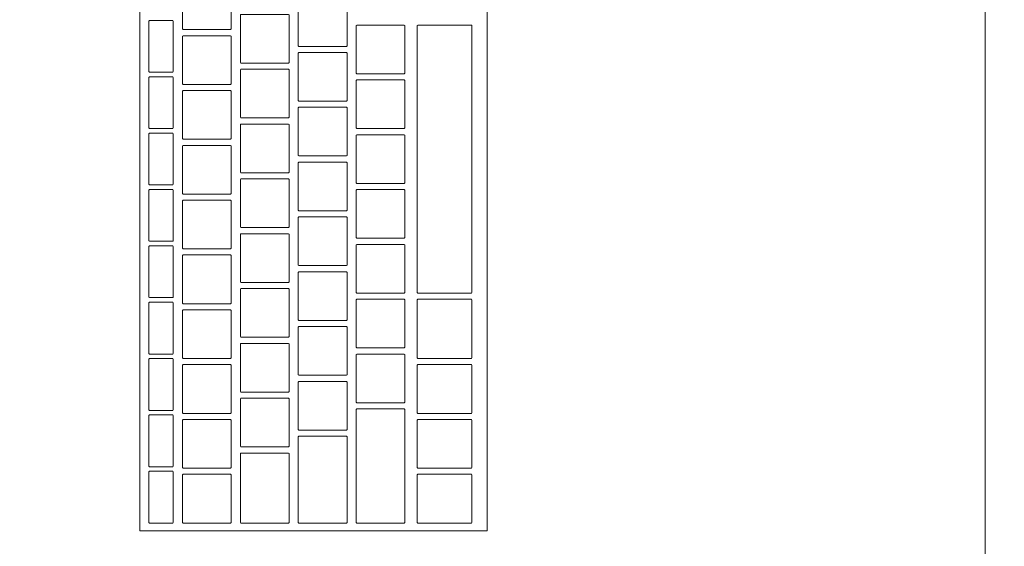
# Model space of a CAD drawing. Header units: metres. Extents: x -3.6 to 84.5, y -11 to 16.8.
# Tile 477 of 656: x 37.313 to 37.636, y 11.892 to 12.065. Entities that reach past the tile are written whole.
import ezdxf

# ---------------------------------------------------------------- set-up
doc = ezdxf.new("R2010")
doc.units = ezdxf.units.M
doc.header["$MEASUREMENT"] = 0
doc.linetypes.add('Wipeout_Contour', pattern=[1, 0, -1])
doc.layers.add('152 - Bemaßung_ Beschriftung.Ausbau', color=7, linetype='Continuous')
doc.layers.add('701 - Einrichtung.Möbel', color=7, linetype='Continuous')
doc.styles.add('ERSTELLTER_STIL_2', font='txt')
doc.dimstyles.new('ERSTELLTER_STIL__1', dxfattribs={"dimtxt": 0.1, "dimasz": 0.0532, "dimexe": 0.18, "dimexo": 0.0625, "dimgap": 0, "dimtad": 1, "dimzin": 0, "dimdsep": 46, "dimtxsty": 'ERSTELLTER_STIL_2', "dimblk": 'ARROWHEAD_2', "dimblk1": 'ARROWHEAD_2', "dimblk2": 'ARROWHEAD_2', "dimcen": 0.09, "dimse1": 1, "dimse2": 1, "dimclrd": 7, "dimclre": 7, "dimclrt": 7, "dimazin": 0, "dimtfac": 1, "dimtdec": 4, "dimtmove": 0, "dimatfit": 3, "dimfxl": 1, "dimtolj": 1, "dimtzin": 0, "dimarcsym": 0})
doc.dimstyles.new('ERSTELLTER_STIL__3', dxfattribs={"dimtxt": 0.1, "dimasz": 0.0532, "dimexe": 0.18, "dimexo": 0.0625, "dimgap": 0, "dimtad": 1, "dimtih": 1, "dimtoh": 1, "dimzin": 0, "dimdsep": 46, "dimtxsty": 'ERSTELLTER_STIL_2', "dimblk": 'ARROWHEAD_2', "dimblk1": 'ARROWHEAD_2', "dimblk2": 'ARROWHEAD_2', "dimcen": 0.09, "dimse1": 1, "dimse2": 1, "dimclrd": 7, "dimclre": 7, "dimclrt": 7, "dimazin": 0, "dimtfac": 1, "dimtdec": 4, "dimtmove": 0, "dimatfit": 3, "dimfxl": 1, "dimtolj": 1, "dimtzin": 0, "dimarcsym": 0})

# ---------------------------------------------------------------- blocks, each defined once
blk = doc.blocks.new('*D305')
at = {"layer": '152 - Bemaßung_ Beschriftung.Ausbau', "color": 7, "linetype": 'Continuous', "lineweight": 5}
for p, q in [((63.40003, 13.71521), (63.47003, 13.67479)), ((63.43503, 7.935), (63.43503, 13.695))]:
    blk.add_line(p, q, dxfattribs=at)
blk = doc.blocks.new('ARROWHEAD_2')
at = {"color": 0, "linetype": 'Continuous', "lineweight": 0}
for p, q in [((-0.3781, -0.655), (0.3781, 0.655)), ((0, 0), (-1, 0))]:
    blk.add_line(p, q, dxfattribs=at)
blk = doc.blocks.new('*D306')
at = {"layer": '152 - Bemaßung_ Beschriftung.Ausbau', "color": 7, "linetype": 'Continuous', "lineweight": 5}
for p, q in [((63.43503, 13.845), (63.43503, 13.87923)), ((63.47003, 13.82479), (63.40003, 13.86521)), ((63.48753, 13.845), (63.38253, 13.845)), ((63.43503, 13.695), (63.43503, 13.845)), ((63.40003, 13.71521), (63.47003, 13.67479)), ((63.48753, 13.695), (63.38253, 13.695)), ((63.43503, 7.935), (63.43503, 13.695))]:
    blk.add_line(p, q, dxfattribs=at)
blk = doc.blocks.new('*D379')
at = {"layer": '152 - Bemaßung_ Beschriftung.Ausbau', "color": 7, "linetype": 'Continuous', "lineweight": 5}
for p, q in [((36.59, 15.3025), (36.59, 15.4075)), ((36.47771, 15.39), (36.43729, 15.32)), ((36.61021, 15.39), (36.56979, 15.32)), ((36.4575, 15.355), (36.59, 15.355)), ((36.59, 15.355), (40.05, 15.355))]:
    blk.add_line(p, q, dxfattribs=at)
blk = doc.blocks.new('*D380')
at = {"layer": '152 - Bemaßung_ Beschriftung.Ausbau', "color": 7, "linetype": 'Continuous', "lineweight": 5}
for p, q in [((40.05, 15.3025), (40.05, 15.4075)), ((36.61021, 15.39), (36.56979, 15.32)), ((40.07021, 15.39), (40.02979, 15.32)), ((36.59, 15.355), (40.05, 15.355)), ((40.05, 15.355), (40.2, 15.355))]:
    blk.add_line(p, q, dxfattribs=at)
at = {"layer": '152 - Bemaßung_ Beschriftung.Ausbau', "color": 7, "lineweight": 5, "char_height": 0.1, "attachment_point": 7, "style": 'ERSTELLTER_STIL_2'}
for s, insert in [('\\A1;{\\pql;\\fArial|b0|i0|c0|p38;3,46}', (38.11108, 15.375)), ('\\A1;{\\pql;\\fArial|b0|i0|c0|p38;15}', (39.878, 15.375))]:
    blk.add_mtext(s, dxfattribs=dict(at, insert=insert))
blk = doc.blocks.new('*D538')
at = {"layer": '152 - Bemaßung_ Beschriftung.Ausbau', "color": 7, "linetype": 'Continuous', "lineweight": 5}
for p, q in [((63.90003, 13.47521), (63.97003, 13.43479)), ((63.93503, 8.19998), (63.93503, 13.455)), ((63.90003, 8.22019), (63.97003, 8.17977)), ((63.98753, 8.19998), (63.88253, 8.19998)), ((63.93503, 8.14998), (63.93503, 8.19998))]:
    blk.add_line(p, q, dxfattribs=at)
at = {"layer": '152 - Bemaßung_ Beschriftung.Ausbau', "color": 7, "lineweight": 5, "insert": (63.93443, 10.66942), "char_height": 0.1, "attachment_point": 7, "rotation": 90, "style": 'ERSTELLTER_STIL_2'}
blk.add_mtext('\\A1;{\\pql;\\fArial|b0|i0|c0|p38;5,25\\fArial|b0|i0|c0|p38;\\A1{\\H.66x;\\S5^  ;}}', dxfattribs=at)
blk = doc.blocks.new('*D539')
at = {"layer": '152 - Bemaßung_ Beschriftung.Ausbau', "color": 7, "linetype": 'Continuous', "lineweight": 5}
for p, q in [((63.90003, 13.71521), (63.97003, 13.67479)), ((63.93503, 13.455), (63.93503, 13.695)), ((63.90003, 13.47521), (63.97003, 13.43479)), ((63.98753, 13.455), (63.88253, 13.455)), ((63.93503, 8.19998), (63.93503, 13.455))]:
    blk.add_line(p, q, dxfattribs=at)
at = {"layer": '152 - Bemaßung_ Beschriftung.Ausbau', "color": 7, "lineweight": 5, "insert": (63.91502, 13.49911), "char_height": 0.1, "attachment_point": 7, "rotation": 90, "style": 'ERSTELLTER_STIL_2'}
blk.add_mtext('\\A1;{\\pql;\\fArial|b0|i0|c0|p38;24}', dxfattribs=at)

msp = doc.modelspace()

# ---------------------------------------------------------------- wipeouts: each hides what was drawn before it
at = {"color": 254, "linetype": 'Wipeout_Contour', "lineweight": 0, "ltscale": 1146.245515}
msp.add_wipeout([(37.55512, 11.85859), (37.7146, 11.85859), (37.72656, 11.82711), (37.73526, 11.80141), (37.73814, 11.8), (37.7555, 11.80542), (37.75696, 11.80818), (37.74826, 11.83388), (37.74088, 11.85868), (37.76213, 11.87126), (37.78026, 11.90733), (37.79238, 11.96132), (37.7942, 11.98848), (37.82372, 11.98848), (37.84654, 11.98848), (37.84654, 12.01274), (37.88457, 12.01404), (37.91271, 12.01404), (37.91499, 12.01624), (37.91499, 12.025), (37.46499, 12.025), (37.46688, 11.96691), (37.46695, 11.96614), (37.4724, 11.91624), (37.48056, 11.8829), (37.48123, 11.88135), (37.49737, 11.86189), (37.50393, 11.85859), (37.5276, 11.85859)], dxfattribs=at).dxf.layer = '701 - Einrichtung.Möbel'

# ---------------------------------------------------------------- next in the draw order: linework, layer by layer
at = {"layer": '701 - Einrichtung.Möbel', "color": 7, "linetype": 'Continuous', "lineweight": 5}
for p, q in [((37.46688, 11.96691), (37.46695, 11.96614)), ((37.46695, 11.96614), (37.4724, 11.91624)), ((37.4724, 11.91624), (37.48056, 11.8829))]:
    msp.add_line(p, q, dxfattribs=at)

# ---------------------------------------------------------------- next in the draw order: wipeouts: each hides what was drawn before it
at = {"color": 254, "linetype": 'Wipeout_Contour', "lineweight": 0, "ltscale": 1148.237525}
msp.add_wipeout([(37.55512, 12.19141), (37.5276, 12.19141), (37.50393, 12.19141), (37.49737, 12.18811), (37.48123, 12.16865), (37.48056, 12.1671), (37.4724, 12.13376), (37.46695, 12.08386), (37.46688, 12.08309), (37.46499, 12.025), (37.91499, 12.025), (37.91499, 12.03376), (37.91271, 12.03596), (37.88457, 12.03596), (37.84654, 12.03726), (37.84654, 12.06152), (37.82372, 12.06152), (37.7942, 12.06152), (37.79238, 12.08868), (37.78026, 12.14267), (37.76213, 12.17874), (37.74088, 12.19132), (37.74826, 12.21612), (37.75696, 12.24182), (37.7555, 12.24458), (37.73814, 12.25), (37.73526, 12.24859), (37.72656, 12.22289), (37.7146, 12.19141)], dxfattribs=at).dxf.layer = '701 - Einrichtung.Möbel'

# ---------------------------------------------------------------- next in the draw order: linework, layer by layer
at = {"layer": '701 - Einrichtung.Möbel', "color": 7, "linetype": 'Continuous', "lineweight": 5}
for q in [(37.46688, 12.08309), (37.46688, 11.96691)]:
    msp.add_line((37.46499, 12.025), q, dxfattribs=at)

# ---------------------------------------------------------------- next in the draw order: wipeouts: each hides what was drawn before it
at = {"color": 254, "linetype": 'Wipeout_Contour', "lineweight": 0, "ltscale": 156.339588}
msp.add_wipeout([(36.72999, 11.075), (37.62999, 11.075), (37.62999, 12.975), (36.72999, 12.975)], dxfattribs=at).dxf.layer = '701 - Einrichtung.Möbel'

# ---------------------------------------------------------------- next in the draw order: linework, layer by layer
at = {"layer": '701 - Einrichtung.Möbel', "color": 7, "linetype": 'Continuous', "lineweight": 5, "flags": 128}
msp.add_lwpolyline([(36.72999, 11.075), (36.72999, 12.975), (37.62999, 12.975), (37.62999, 11.075)], close=True, dxfattribs=at)

# ---------------------------------------------------------------- next in the draw order: wipeouts: each hides what was drawn before it
at = {"color": 254, "linetype": 'Wipeout_Contour', "lineweight": 0, "ltscale": 157.193526}
msp.add_wipeout([(37.46654, 11.89722), (37.46654, 12.15922), (37.35254, 12.15922), (37.35254, 11.89722)], dxfattribs=at).dxf.layer = '701 - Einrichtung.Möbel'

# ---------------------------------------------------------------- next in the draw order: linework, layer by layer
at = {"layer": '701 - Einrichtung.Möbel', "color": 7, "linetype": 'Continuous', "lineweight": 5, "flags": 128}
msp.add_lwpolyline([(37.46654, 11.89722), (37.46654, 12.15922), (37.35254, 12.15922), (37.35254, 11.89722)], close=True, dxfattribs=at)

# ---------------------------------------------------------------- next in the draw order: wipeouts: each hides what was drawn before it
at = {"color": 254, "linetype": 'Wipeout_Contour', "lineweight": 0, "ltscale": 353.033118}
msp.add_wipeout([(37.38254, 12.06972), (37.38254, 12.07752), (37.38234, 12.07772), (37.36674, 12.07772), (37.36654, 12.07752), (37.36654, 12.06192), (37.36674, 12.06172), (37.38234, 12.06172), (37.38254, 12.06192)], dxfattribs=at).dxf.layer = '701 - Einrichtung.Möbel'
at = {"color": 254, "linetype": 'Wipeout_Contour', "lineweight": 0, "ltscale": 353.343301}
msp.add_wipeout([(37.42054, 12.06422), (37.42054, 12.07202), (37.42034, 12.07222), (37.40474, 12.07222), (37.40454, 12.07202), (37.40454, 12.05642), (37.40474, 12.05622), (37.42034, 12.05622), (37.42054, 12.05642)], dxfattribs=at).dxf.layer = '701 - Einrichtung.Möbel'
at = {"color": 254, "linetype": 'Wipeout_Contour', "lineweight": 0, "ltscale": 353.165377}
msp.add_wipeout([(37.40154, 12.05872), (37.40154, 12.06652), (37.40134, 12.06672), (37.38574, 12.06672), (37.38554, 12.06652), (37.38554, 12.05092), (37.38574, 12.05072), (37.40134, 12.05072), (37.40154, 12.05092)], dxfattribs=at).dxf.layer = '701 - Einrichtung.Möbel'
at = {"color": 254, "linetype": 'Wipeout_Contour', "lineweight": 0, "ltscale": 353.481148}
msp.add_wipeout([(37.43954, 12.05522), (37.43954, 12.06302), (37.43934, 12.06322), (37.42374, 12.06322), (37.42354, 12.06302), (37.42354, 12.04742), (37.42374, 12.04722), (37.43934, 12.04722), (37.43954, 12.04742)], dxfattribs=at).dxf.layer = '701 - Einrichtung.Möbel'
at = {"color": 254, "linetype": 'Wipeout_Contour', "lineweight": 0, "ltscale": 353.564871}
msp.add_wipeout([(37.46154, 12.01922), (37.46154, 12.06302), (37.46134, 12.06322), (37.44374, 12.06322), (37.44354, 12.06302), (37.44354, 11.97542), (37.44374, 11.97522), (37.46134, 11.97522), (37.46154, 11.97542)], dxfattribs=at).dxf.layer = '701 - Einrichtung.Möbel'
at = {"color": 254, "linetype": 'Wipeout_Contour', "lineweight": 0, "ltscale": 352.983304}
msp.add_wipeout([(37.38254, 12.05172), (37.38254, 12.05952), (37.38234, 12.05972), (37.36674, 12.05972), (37.36654, 12.05952), (37.36654, 12.04392), (37.36674, 12.04372), (37.38234, 12.04372), (37.38254, 12.04392)], dxfattribs=at).dxf.layer = '701 - Einrichtung.Möbel'
at = {"color": 254, "linetype": 'Wipeout_Contour', "lineweight": 0, "ltscale": 353.293554}
msp.add_wipeout([(37.42054, 12.04622), (37.42054, 12.05402), (37.42034, 12.05422), (37.40474, 12.05422), (37.40454, 12.05402), (37.40454, 12.03842), (37.40474, 12.03822), (37.42034, 12.03822), (37.42054, 12.03842)], dxfattribs=at).dxf.layer = '701 - Einrichtung.Möbel'
at = {"color": 254, "linetype": 'Wipeout_Contour', "lineweight": 0, "ltscale": 353.115627}
msp.add_wipeout([(37.40154, 12.04072), (37.40154, 12.04852), (37.40134, 12.04872), (37.38574, 12.04872), (37.38554, 12.04852), (37.38554, 12.03292), (37.38574, 12.03272), (37.40134, 12.03272), (37.40154, 12.03292)], dxfattribs=at).dxf.layer = '701 - Einrichtung.Möbel'
at = {"color": 254, "linetype": 'Wipeout_Contour', "lineweight": 0, "ltscale": 353.431458}
msp.add_wipeout([(37.43954, 12.03722), (37.43954, 12.04502), (37.43934, 12.04522), (37.42374, 12.04522), (37.42354, 12.04502), (37.42354, 12.02942), (37.42374, 12.02922), (37.43934, 12.02922), (37.43954, 12.02942)], dxfattribs=at).dxf.layer = '701 - Einrichtung.Möbel'
at = {"color": 254, "linetype": 'Wipeout_Contour', "lineweight": 0, "ltscale": 352.933558}
msp.add_wipeout([(37.38254, 12.03372), (37.38254, 12.04152), (37.38234, 12.04172), (37.36674, 12.04172), (37.36654, 12.04152), (37.36654, 12.02592), (37.36674, 12.02572), (37.38234, 12.02572), (37.38254, 12.02592)], dxfattribs=at).dxf.layer = '701 - Einrichtung.Möbel'
at = {"color": 254, "linetype": 'Wipeout_Contour', "lineweight": 0, "ltscale": 353.243874}
msp.add_wipeout([(37.42054, 12.02822), (37.42054, 12.03602), (37.42034, 12.03622), (37.40474, 12.03622), (37.40454, 12.03602), (37.40454, 12.02042), (37.40474, 12.02022), (37.42034, 12.02022), (37.42054, 12.02042)], dxfattribs=at).dxf.layer = '701 - Einrichtung.Möbel'
at = {"color": 254, "linetype": 'Wipeout_Contour', "lineweight": 0, "ltscale": 353.065945}
msp.add_wipeout([(37.40154, 12.02272), (37.40154, 12.03052), (37.40134, 12.03072), (37.38574, 12.03072), (37.38554, 12.03052), (37.38554, 12.01492), (37.38574, 12.01472), (37.40134, 12.01472), (37.40154, 12.01492)], dxfattribs=at).dxf.layer = '701 - Einrichtung.Möbel'
at = {"color": 254, "linetype": 'Wipeout_Contour', "lineweight": 0, "ltscale": 353.381834}
msp.add_wipeout([(37.43954, 12.01922), (37.43954, 12.02702), (37.43934, 12.02722), (37.42374, 12.02722), (37.42354, 12.02702), (37.42354, 12.01142), (37.42374, 12.01122), (37.43934, 12.01122), (37.43954, 12.01142)], dxfattribs=at).dxf.layer = '701 - Einrichtung.Möbel'
at = {"color": 254, "linetype": 'Wipeout_Contour', "lineweight": 0, "ltscale": 352.883879}
msp.add_wipeout([(37.38254, 12.01572), (37.38254, 12.02352), (37.38234, 12.02372), (37.36674, 12.02372), (37.36654, 12.02352), (37.36654, 12.00792), (37.36674, 12.00772), (37.38234, 12.00772), (37.38254, 12.00792)], dxfattribs=at).dxf.layer = '701 - Einrichtung.Möbel'
at = {"color": 254, "linetype": 'Wipeout_Contour', "lineweight": 0, "ltscale": 353.194262}
msp.add_wipeout([(37.42054, 12.01022), (37.42054, 12.01802), (37.42034, 12.01822), (37.40474, 12.01822), (37.40454, 12.01802), (37.40454, 12.00242), (37.40474, 12.00222), (37.42034, 12.00222), (37.42054, 12.00242)], dxfattribs=at).dxf.layer = '701 - Einrichtung.Möbel'
at = {"color": 254, "linetype": 'Wipeout_Contour', "lineweight": 0, "ltscale": 353.016331}
msp.add_wipeout([(37.40154, 12.00472), (37.40154, 12.01252), (37.40134, 12.01272), (37.38574, 12.01272), (37.38554, 12.01252), (37.38554, 11.99692), (37.38574, 11.99672), (37.40134, 11.99672), (37.40154, 11.99692)], dxfattribs=at).dxf.layer = '701 - Einrichtung.Möbel'
at = {"color": 254, "linetype": 'Wipeout_Contour', "lineweight": 0, "ltscale": 353.332278}
msp.add_wipeout([(37.43954, 12.00122), (37.43954, 12.00902), (37.43934, 12.00922), (37.42374, 12.00922), (37.42354, 12.00902), (37.42354, 11.99342), (37.42374, 11.99322), (37.43934, 11.99322), (37.43954, 11.99342)], dxfattribs=at).dxf.layer = '701 - Einrichtung.Möbel'
at = {"color": 254, "linetype": 'Wipeout_Contour', "lineweight": 0, "ltscale": 352.834268}
msp.add_wipeout([(37.38254, 11.99772), (37.38254, 12.00552), (37.38234, 12.00572), (37.36674, 12.00572), (37.36654, 12.00552), (37.36654, 11.98992), (37.36674, 11.98972), (37.38234, 11.98972), (37.38254, 11.98992)], dxfattribs=at).dxf.layer = '701 - Einrichtung.Möbel'
at = {"color": 254, "linetype": 'Wipeout_Contour', "lineweight": 0, "ltscale": 353.144717}
msp.add_wipeout([(37.42054, 11.99222), (37.42054, 12.00002), (37.42034, 12.00022), (37.40474, 12.00022), (37.40454, 12.00002), (37.40454, 11.98442), (37.40474, 11.98422), (37.42034, 11.98422), (37.42054, 11.98442)], dxfattribs=at).dxf.layer = '701 - Einrichtung.Möbel'
at = {"color": 254, "linetype": 'Wipeout_Contour', "lineweight": 0, "ltscale": 352.966783}
msp.add_wipeout([(37.40154, 11.98672), (37.40154, 11.99452), (37.40134, 11.99472), (37.38574, 11.99472), (37.38554, 11.99452), (37.38554, 11.97892), (37.38574, 11.97872), (37.40134, 11.97872), (37.40154, 11.97892)], dxfattribs=at).dxf.layer = '701 - Einrichtung.Möbel'
at = {"color": 254, "linetype": 'Wipeout_Contour', "lineweight": 0, "ltscale": 353.28279}
msp.add_wipeout([(37.43954, 11.98322), (37.43954, 11.99102), (37.43934, 11.99122), (37.42374, 11.99122), (37.42354, 11.99102), (37.42354, 11.97542), (37.42374, 11.97522), (37.43934, 11.97522), (37.43954, 11.97542)], dxfattribs=at).dxf.layer = '701 - Einrichtung.Möbel'
at = {"color": 254, "linetype": 'Wipeout_Contour', "lineweight": 0, "ltscale": 352.784724}
msp.add_wipeout([(37.38254, 11.97972), (37.38254, 11.98752), (37.38234, 11.98772), (37.36674, 11.98772), (37.36654, 11.98752), (37.36654, 11.97192), (37.36674, 11.97172), (37.38234, 11.97172), (37.38254, 11.97192)], dxfattribs=at).dxf.layer = '701 - Einrichtung.Möbel'
at = {"color": 254, "linetype": 'Wipeout_Contour', "lineweight": 0, "ltscale": 353.095239}
msp.add_wipeout([(37.42054, 11.97422), (37.42054, 11.98202), (37.42034, 11.98222), (37.40474, 11.98222), (37.40454, 11.98202), (37.40454, 11.96642), (37.40474, 11.96622), (37.42034, 11.96622), (37.42054, 11.96642)], dxfattribs=at).dxf.layer = '701 - Einrichtung.Möbel'
at = {"color": 254, "linetype": 'Wipeout_Contour', "lineweight": 0, "ltscale": 352.917303}
msp.add_wipeout([(37.40154, 11.96872), (37.40154, 11.97652), (37.40134, 11.97672), (37.38574, 11.97672), (37.38554, 11.97652), (37.38554, 11.96092), (37.38574, 11.96072), (37.40134, 11.96072), (37.40154, 11.96092)], dxfattribs=at).dxf.layer = '701 - Einrichtung.Möbel'
at = {"color": 254, "linetype": 'Wipeout_Contour', "lineweight": 0, "ltscale": 353.233368}
msp.add_wipeout([(37.43954, 11.96522), (37.43954, 11.97302), (37.43934, 11.97322), (37.42374, 11.97322), (37.42354, 11.97302), (37.42354, 11.95742), (37.42374, 11.95722), (37.43934, 11.95722), (37.43954, 11.95742)], dxfattribs=at).dxf.layer = '701 - Einrichtung.Möbel'
at = {"color": 254, "linetype": 'Wipeout_Contour', "lineweight": 0, "ltscale": 353.409681}
msp.add_wipeout([(37.46154, 11.96347), (37.46154, 11.97302), (37.46134, 11.97322), (37.44374, 11.97322), (37.44354, 11.97302), (37.44354, 11.95392), (37.44374, 11.95372), (37.46134, 11.95372), (37.46154, 11.95392)], dxfattribs=at).dxf.layer = '701 - Einrichtung.Möbel'
at = {"color": 254, "linetype": 'Wipeout_Contour', "lineweight": 0, "ltscale": 352.735247}
msp.add_wipeout([(37.38254, 11.96172), (37.38254, 11.96952), (37.38234, 11.96972), (37.36674, 11.96972), (37.36654, 11.96952), (37.36654, 11.95392), (37.36674, 11.95372), (37.38234, 11.95372), (37.38254, 11.95392)], dxfattribs=at).dxf.layer = '701 - Einrichtung.Möbel'
at = {"color": 254, "linetype": 'Wipeout_Contour', "lineweight": 0, "ltscale": 353.045828}
msp.add_wipeout([(37.42054, 11.95622), (37.42054, 11.96402), (37.42034, 11.96422), (37.40474, 11.96422), (37.40454, 11.96402), (37.40454, 11.94842), (37.40474, 11.94822), (37.42034, 11.94822), (37.42054, 11.94842)], dxfattribs=at).dxf.layer = '701 - Einrichtung.Möbel'
at = {"color": 254, "linetype": 'Wipeout_Contour', "lineweight": 0, "ltscale": 352.86789}
msp.add_wipeout([(37.40154, 11.95072), (37.40154, 11.95852), (37.40134, 11.95872), (37.38574, 11.95872), (37.38554, 11.95852), (37.38554, 11.94292), (37.38574, 11.94272), (37.40134, 11.94272), (37.40154, 11.94292)], dxfattribs=at).dxf.layer = '701 - Einrichtung.Möbel'
at = {"color": 254, "linetype": 'Wipeout_Contour', "lineweight": 0, "ltscale": 353.184014}
msp.add_wipeout([(37.43954, 11.94722), (37.43954, 11.95502), (37.43934, 11.95522), (37.42374, 11.95522), (37.42354, 11.95502), (37.42354, 11.93942), (37.42374, 11.93922), (37.43934, 11.93922), (37.43954, 11.93942)], dxfattribs=at).dxf.layer = '701 - Einrichtung.Möbel'
at = {"color": 254, "linetype": 'Wipeout_Contour', "lineweight": 0, "ltscale": 352.685838}
msp.add_wipeout([(37.38254, 11.94372), (37.38254, 11.95152), (37.38234, 11.95172), (37.36674, 11.95172), (37.36654, 11.95152), (37.36654, 11.93592), (37.36674, 11.93572), (37.38234, 11.93572), (37.38254, 11.93592)], dxfattribs=at).dxf.layer = '701 - Einrichtung.Möbel'
at = {"color": 254, "linetype": 'Wipeout_Contour', "lineweight": 0, "ltscale": 353.355388}
msp.add_wipeout([(37.46154, 11.94372), (37.46154, 11.95152), (37.46134, 11.95172), (37.44374, 11.95172), (37.44354, 11.95152), (37.44354, 11.93592), (37.44374, 11.93572), (37.46134, 11.93572), (37.46154, 11.93592)], dxfattribs=at).dxf.layer = '701 - Einrichtung.Möbel'
at = {"color": 254, "linetype": 'Wipeout_Contour', "lineweight": 0, "ltscale": 352.996485}
msp.add_wipeout([(37.42054, 11.93822), (37.42054, 11.94602), (37.42034, 11.94622), (37.40474, 11.94622), (37.40454, 11.94602), (37.40454, 11.93042), (37.40474, 11.93022), (37.42034, 11.93022), (37.42054, 11.93042)], dxfattribs=at).dxf.layer = '701 - Einrichtung.Möbel'
at = {"color": 254, "linetype": 'Wipeout_Contour', "lineweight": 0, "ltscale": 352.818545}
msp.add_wipeout([(37.40154, 11.93272), (37.40154, 11.94052), (37.40134, 11.94072), (37.38574, 11.94072), (37.38554, 11.94052), (37.38554, 11.92492), (37.38574, 11.92472), (37.40134, 11.92472), (37.40154, 11.92492)], dxfattribs=at).dxf.layer = '701 - Einrichtung.Möbel'
at = {"color": 254, "linetype": 'Wipeout_Contour', "lineweight": 0, "ltscale": 353.10614}
msp.add_wipeout([(37.43954, 11.91847), (37.43954, 11.93702), (37.43934, 11.93722), (37.42374, 11.93722), (37.42354, 11.93702), (37.42354, 11.89992), (37.42374, 11.89972), (37.43934, 11.89972), (37.43954, 11.89992)], dxfattribs=at).dxf.layer = '701 - Einrichtung.Möbel'
at = {"color": 254, "linetype": 'Wipeout_Contour', "lineweight": 0, "ltscale": 352.636496}
msp.add_wipeout([(37.38254, 11.92572), (37.38254, 11.93352), (37.38234, 11.93372), (37.36674, 11.93372), (37.36654, 11.93352), (37.36654, 11.91792), (37.36674, 11.91772), (37.38234, 11.91772), (37.38254, 11.91792)], dxfattribs=at).dxf.layer = '701 - Einrichtung.Möbel'
at = {"color": 254, "linetype": 'Wipeout_Contour', "lineweight": 0, "ltscale": 353.30614}
msp.add_wipeout([(37.46154, 11.92572), (37.46154, 11.93352), (37.46134, 11.93372), (37.44374, 11.93372), (37.44354, 11.93352), (37.44354, 11.91792), (37.44374, 11.91772), (37.46134, 11.91772), (37.46154, 11.91792)], dxfattribs=at).dxf.layer = '701 - Einrichtung.Möbel'
at = {"color": 254, "linetype": 'Wipeout_Contour', "lineweight": 0, "ltscale": 352.930647}
msp.add_wipeout([(37.42054, 11.91397), (37.42054, 11.92802), (37.42034, 11.92822), (37.40474, 11.92822), (37.40454, 11.92802), (37.40454, 11.89992), (37.40474, 11.89972), (37.42034, 11.89972), (37.42054, 11.89992)], dxfattribs=at).dxf.layer = '701 - Einrichtung.Möbel'
at = {"color": 254, "linetype": 'Wipeout_Contour', "lineweight": 0, "ltscale": 352.760023}
msp.add_wipeout([(37.40154, 11.91122), (37.40154, 11.92252), (37.40134, 11.92272), (37.38574, 11.92272), (37.38554, 11.92252), (37.38554, 11.89992), (37.38574, 11.89972), (37.40134, 11.89972), (37.40154, 11.89992)], dxfattribs=at).dxf.layer = '701 - Einrichtung.Möbel'
at = {"color": 254, "linetype": 'Wipeout_Contour', "lineweight": 0, "ltscale": 352.45626}
msp.add_wipeout([(37.36354, 11.90822), (37.36354, 11.91652), (37.36334, 11.91672), (37.35574, 11.91672), (37.35554, 11.91652), (37.35554, 11.89992), (37.35574, 11.89972), (37.36334, 11.89972), (37.36354, 11.89992)], dxfattribs=at).dxf.layer = '701 - Einrichtung.Möbel'
at = {"color": 254, "linetype": 'Wipeout_Contour', "lineweight": 0, "ltscale": 352.587222}
msp.add_wipeout([(37.38254, 11.90772), (37.38254, 11.91552), (37.38234, 11.91572), (37.36674, 11.91572), (37.36654, 11.91552), (37.36654, 11.89992), (37.36674, 11.89972), (37.38234, 11.89972), (37.38254, 11.89992)], dxfattribs=at).dxf.layer = '701 - Einrichtung.Möbel'
at = {"color": 254, "linetype": 'Wipeout_Contour', "lineweight": 0, "ltscale": 353.256959}
msp.add_wipeout([(37.46154, 11.90772), (37.46154, 11.91552), (37.46134, 11.91572), (37.44374, 11.91572), (37.44354, 11.91552), (37.44354, 11.89992), (37.44374, 11.89972), (37.46134, 11.89972), (37.46154, 11.89992)], dxfattribs=at).dxf.layer = '701 - Einrichtung.Möbel'

# ---------------------------------------------------------------- next in the draw order: linework, layer by layer
at = {"layer": '701 - Einrichtung.Möbel', "color": 7, "linetype": 'Continuous', "lineweight": 5, "flags": 128}
for points in [[(37.38254, 12.06972), (37.38254, 12.07752), (37.38234, 12.07772), (37.36674, 12.07772), (37.36654, 12.07752), (37.36654, 12.06192), (37.36674, 12.06172), (37.38234, 12.06172), (37.38254, 12.06192)], [(37.42054, 12.06422), (37.42054, 12.07202), (37.42034, 12.07222), (37.40474, 12.07222), (37.40454, 12.07202), (37.40454, 12.05642), (37.40474, 12.05622), (37.42034, 12.05622), (37.42054, 12.05642)], [(37.40154, 12.05872), (37.40154, 12.06652), (37.40134, 12.06672), (37.38574, 12.06672), (37.38554, 12.06652), (37.38554, 12.05092), (37.38574, 12.05072), (37.40134, 12.05072), (37.40154, 12.05092)], [(37.43954, 12.05522), (37.43954, 12.06302), (37.43934, 12.06322), (37.42374, 12.06322), (37.42354, 12.06302), (37.42354, 12.04742), (37.42374, 12.04722), (37.43934, 12.04722), (37.43954, 12.04742)], [(37.46154, 12.01922), (37.46154, 12.06302), (37.46134, 12.06322), (37.44374, 12.06322), (37.44354, 12.06302), (37.44354, 11.97542), (37.44374, 11.97522), (37.46134, 11.97522), (37.46154, 11.97542)], [(37.38254, 12.05172), (37.38254, 12.05952), (37.38234, 12.05972), (37.36674, 12.05972), (37.36654, 12.05952), (37.36654, 12.04392), (37.36674, 12.04372), (37.38234, 12.04372), (37.38254, 12.04392)], [(37.42054, 12.04622), (37.42054, 12.05402), (37.42034, 12.05422), (37.40474, 12.05422), (37.40454, 12.05402), (37.40454, 12.03842), (37.40474, 12.03822), (37.42034, 12.03822), (37.42054, 12.03842)], [(37.40154, 12.04072), (37.40154, 12.04852), (37.40134, 12.04872), (37.38574, 12.04872), (37.38554, 12.04852), (37.38554, 12.03292), (37.38574, 12.03272), (37.40134, 12.03272), (37.40154, 12.03292)], [(37.43954, 12.03722), (37.43954, 12.04502), (37.43934, 12.04522), (37.42374, 12.04522), (37.42354, 12.04502), (37.42354, 12.02942), (37.42374, 12.02922), (37.43934, 12.02922), (37.43954, 12.02942)], [(37.38254, 12.03372), (37.38254, 12.04152), (37.38234, 12.04172), (37.36674, 12.04172), (37.36654, 12.04152), (37.36654, 12.02592), (37.36674, 12.02572), (37.38234, 12.02572), (37.38254, 12.02592)], [(37.42054, 12.02822), (37.42054, 12.03602), (37.42034, 12.03622), (37.40474, 12.03622), (37.40454, 12.03602), (37.40454, 12.02042), (37.40474, 12.02022), (37.42034, 12.02022), (37.42054, 12.02042)], [(37.40154, 12.02272), (37.40154, 12.03052), (37.40134, 12.03072), (37.38574, 12.03072), (37.38554, 12.03052), (37.38554, 12.01492), (37.38574, 12.01472), (37.40134, 12.01472), (37.40154, 12.01492)], [(37.43954, 12.01922), (37.43954, 12.02702), (37.43934, 12.02722), (37.42374, 12.02722), (37.42354, 12.02702), (37.42354, 12.01142), (37.42374, 12.01122), (37.43934, 12.01122), (37.43954, 12.01142)], [(37.38254, 12.01572), (37.38254, 12.02352), (37.38234, 12.02372), (37.36674, 12.02372), (37.36654, 12.02352), (37.36654, 12.00792), (37.36674, 12.00772), (37.38234, 12.00772), (37.38254, 12.00792)], [(37.42054, 12.01022), (37.42054, 12.01802), (37.42034, 12.01822), (37.40474, 12.01822), (37.40454, 12.01802), (37.40454, 12.00242), (37.40474, 12.00222), (37.42034, 12.00222), (37.42054, 12.00242)], [(37.40154, 12.00472), (37.40154, 12.01252), (37.40134, 12.01272), (37.38574, 12.01272), (37.38554, 12.01252), (37.38554, 11.99692), (37.38574, 11.99672), (37.40134, 11.99672), (37.40154, 11.99692)], [(37.43954, 12.00122), (37.43954, 12.00902), (37.43934, 12.00922), (37.42374, 12.00922), (37.42354, 12.00902), (37.42354, 11.99342), (37.42374, 11.99322), (37.43934, 11.99322), (37.43954, 11.99342)], [(37.38254, 11.99772), (37.38254, 12.00552), (37.38234, 12.00572), (37.36674, 12.00572), (37.36654, 12.00552), (37.36654, 11.98992), (37.36674, 11.98972), (37.38234, 11.98972), (37.38254, 11.98992)], [(37.42054, 11.99222), (37.42054, 12.00002), (37.42034, 12.00022), (37.40474, 12.00022), (37.40454, 12.00002), (37.40454, 11.98442), (37.40474, 11.98422), (37.42034, 11.98422), (37.42054, 11.98442)], [(37.40154, 11.98672), (37.40154, 11.99452), (37.40134, 11.99472), (37.38574, 11.99472), (37.38554, 11.99452), (37.38554, 11.97892), (37.38574, 11.97872), (37.40134, 11.97872), (37.40154, 11.97892)], [(37.43954, 11.98322), (37.43954, 11.99102), (37.43934, 11.99122), (37.42374, 11.99122), (37.42354, 11.99102), (37.42354, 11.97542), (37.42374, 11.97522), (37.43934, 11.97522), (37.43954, 11.97542)], [(37.38254, 11.97972), (37.38254, 11.98752), (37.38234, 11.98772), (37.36674, 11.98772), (37.36654, 11.98752), (37.36654, 11.97192), (37.36674, 11.97172), (37.38234, 11.97172), (37.38254, 11.97192)], [(37.42054, 11.97422), (37.42054, 11.98202), (37.42034, 11.98222), (37.40474, 11.98222), (37.40454, 11.98202), (37.40454, 11.96642), (37.40474, 11.96622), (37.42034, 11.96622), (37.42054, 11.96642)], [(37.40154, 11.96872), (37.40154, 11.97652), (37.40134, 11.97672), (37.38574, 11.97672), (37.38554, 11.97652), (37.38554, 11.96092), (37.38574, 11.96072), (37.40134, 11.96072), (37.40154, 11.96092)], [(37.43954, 11.96522), (37.43954, 11.97302), (37.43934, 11.97322), (37.42374, 11.97322), (37.42354, 11.97302), (37.42354, 11.95742), (37.42374, 11.95722), (37.43934, 11.95722), (37.43954, 11.95742)], [(37.46154, 11.96347), (37.46154, 11.97302), (37.46134, 11.97322), (37.44374, 11.97322), (37.44354, 11.97302), (37.44354, 11.95392), (37.44374, 11.95372), (37.46134, 11.95372), (37.46154, 11.95392)], [(37.38254, 11.96172), (37.38254, 11.96952), (37.38234, 11.96972), (37.36674, 11.96972), (37.36654, 11.96952), (37.36654, 11.95392), (37.36674, 11.95372), (37.38234, 11.95372), (37.38254, 11.95392)], [(37.42054, 11.95622), (37.42054, 11.96402), (37.42034, 11.96422), (37.40474, 11.96422), (37.40454, 11.96402), (37.40454, 11.94842), (37.40474, 11.94822), (37.42034, 11.94822), (37.42054, 11.94842)], [(37.40154, 11.95072), (37.40154, 11.95852), (37.40134, 11.95872), (37.38574, 11.95872), (37.38554, 11.95852), (37.38554, 11.94292), (37.38574, 11.94272), (37.40134, 11.94272), (37.40154, 11.94292)], [(37.43954, 11.94722), (37.43954, 11.95502), (37.43934, 11.95522), (37.42374, 11.95522), (37.42354, 11.95502), (37.42354, 11.93942), (37.42374, 11.93922), (37.43934, 11.93922), (37.43954, 11.93942)], [(37.38254, 11.94372), (37.38254, 11.95152), (37.38234, 11.95172), (37.36674, 11.95172), (37.36654, 11.95152), (37.36654, 11.93592), (37.36674, 11.93572), (37.38234, 11.93572), (37.38254, 11.93592)], [(37.46154, 11.94372), (37.46154, 11.95152), (37.46134, 11.95172), (37.44374, 11.95172), (37.44354, 11.95152), (37.44354, 11.93592), (37.44374, 11.93572), (37.46134, 11.93572), (37.46154, 11.93592)], [(37.42054, 11.93822), (37.42054, 11.94602), (37.42034, 11.94622), (37.40474, 11.94622), (37.40454, 11.94602), (37.40454, 11.93042), (37.40474, 11.93022), (37.42034, 11.93022), (37.42054, 11.93042)], [(37.40154, 11.93272), (37.40154, 11.94052), (37.40134, 11.94072), (37.38574, 11.94072), (37.38554, 11.94052), (37.38554, 11.92492), (37.38574, 11.92472), (37.40134, 11.92472), (37.40154, 11.92492)], [(37.43954, 11.91847), (37.43954, 11.93702), (37.43934, 11.93722), (37.42374, 11.93722), (37.42354, 11.93702), (37.42354, 11.89992), (37.42374, 11.89972), (37.43934, 11.89972), (37.43954, 11.89992)], [(37.38254, 11.92572), (37.38254, 11.93352), (37.38234, 11.93372), (37.36674, 11.93372), (37.36654, 11.93352), (37.36654, 11.91792), (37.36674, 11.91772), (37.38234, 11.91772), (37.38254, 11.91792)], [(37.46154, 11.92572), (37.46154, 11.93352), (37.46134, 11.93372), (37.44374, 11.93372), (37.44354, 11.93352), (37.44354, 11.91792), (37.44374, 11.91772), (37.46134, 11.91772), (37.46154, 11.91792)], [(37.42054, 11.91397), (37.42054, 11.92802), (37.42034, 11.92822), (37.40474, 11.92822), (37.40454, 11.92802), (37.40454, 11.89992), (37.40474, 11.89972), (37.42034, 11.89972), (37.42054, 11.89992)], [(37.40154, 11.91122), (37.40154, 11.92252), (37.40134, 11.92272), (37.38574, 11.92272), (37.38554, 11.92252), (37.38554, 11.89992), (37.38574, 11.89972), (37.40134, 11.89972), (37.40154, 11.89992)], [(37.36354, 11.90822), (37.36354, 11.91652), (37.36334, 11.91672), (37.35574, 11.91672), (37.35554, 11.91652), (37.35554, 11.89992), (37.35574, 11.89972), (37.36334, 11.89972), (37.36354, 11.89992)], [(37.38254, 11.90772), (37.38254, 11.91552), (37.38234, 11.91572), (37.36674, 11.91572), (37.36654, 11.91552), (37.36654, 11.89992), (37.36674, 11.89972), (37.38234, 11.89972), (37.38254, 11.89992)], [(37.46154, 11.90772), (37.46154, 11.91552), (37.46134, 11.91572), (37.44374, 11.91572), (37.44354, 11.91552), (37.44354, 11.89992), (37.44374, 11.89972), (37.46134, 11.89972), (37.46154, 11.89992)]]:
    msp.add_lwpolyline(points, close=True, dxfattribs=at)

# ---------------------------------------------------------------- next in the draw order: wipeouts: each hides what was drawn before it
at = {"color": 254, "linetype": 'Wipeout_Contour', "lineweight": 0, "ltscale": 352.506925}
msp.add_wipeout([(37.36354, 11.92672), (37.36354, 11.93502), (37.36334, 11.93522), (37.35574, 11.93522), (37.35554, 11.93502), (37.35554, 11.91842), (37.35574, 11.91822), (37.36334, 11.91822), (37.36354, 11.91842)], dxfattribs=at).dxf.layer = '701 - Einrichtung.Möbel'

# ---------------------------------------------------------------- next in the draw order: linework, layer by layer
at = {"layer": '701 - Einrichtung.Möbel', "color": 7, "linetype": 'Continuous', "lineweight": 5, "flags": 128}
msp.add_lwpolyline([(37.36354, 11.92672), (37.36354, 11.93502), (37.36334, 11.93522), (37.35574, 11.93522), (37.35554, 11.93502), (37.35554, 11.91842), (37.35574, 11.91822), (37.36334, 11.91822), (37.36354, 11.91842)], close=True, dxfattribs=at)

# ---------------------------------------------------------------- next in the draw order: wipeouts: each hides what was drawn before it
at = {"color": 254, "linetype": 'Wipeout_Contour', "lineweight": 0, "ltscale": 352.557661}
msp.add_wipeout([(37.36354, 11.94522), (37.36354, 11.95352), (37.36334, 11.95372), (37.35574, 11.95372), (37.35554, 11.95352), (37.35554, 11.93692), (37.35574, 11.93672), (37.36334, 11.93672), (37.36354, 11.93692)], dxfattribs=at).dxf.layer = '701 - Einrichtung.Möbel'

# ---------------------------------------------------------------- next in the draw order: linework, layer by layer
at = {"layer": '701 - Einrichtung.Möbel', "color": 7, "linetype": 'Continuous', "lineweight": 5, "flags": 128}
msp.add_lwpolyline([(37.36354, 11.94522), (37.36354, 11.95352), (37.36334, 11.95372), (37.35574, 11.95372), (37.35554, 11.95352), (37.35554, 11.93692), (37.35574, 11.93672), (37.36334, 11.93672), (37.36354, 11.93692)], close=True, dxfattribs=at)

# ---------------------------------------------------------------- next in the draw order: wipeouts: each hides what was drawn before it
at = {"color": 254, "linetype": 'Wipeout_Contour', "lineweight": 0, "ltscale": 352.608468}
msp.add_wipeout([(37.36354, 11.96372), (37.36354, 11.97202), (37.36334, 11.97222), (37.35574, 11.97222), (37.35554, 11.97202), (37.35554, 11.95542), (37.35574, 11.95522), (37.36334, 11.95522), (37.36354, 11.95542)], dxfattribs=at).dxf.layer = '701 - Einrichtung.Möbel'

# ---------------------------------------------------------------- next in the draw order: linework, layer by layer
at = {"layer": '701 - Einrichtung.Möbel', "color": 7, "linetype": 'Continuous', "lineweight": 5, "flags": 128}
msp.add_lwpolyline([(37.36354, 11.96372), (37.36354, 11.97202), (37.36334, 11.97222), (37.35574, 11.97222), (37.35554, 11.97202), (37.35554, 11.95542), (37.35574, 11.95522), (37.36334, 11.95522), (37.36354, 11.95542)], close=True, dxfattribs=at)

# ---------------------------------------------------------------- next in the draw order: wipeouts: each hides what was drawn before it
at = {"color": 254, "linetype": 'Wipeout_Contour', "lineweight": 0, "ltscale": 352.659347}
msp.add_wipeout([(37.36354, 11.98222), (37.36354, 11.99052), (37.36334, 11.99072), (37.35574, 11.99072), (37.35554, 11.99052), (37.35554, 11.97392), (37.35574, 11.97372), (37.36334, 11.97372), (37.36354, 11.97392)], dxfattribs=at).dxf.layer = '701 - Einrichtung.Möbel'

# ---------------------------------------------------------------- next in the draw order: linework, layer by layer
at = {"layer": '701 - Einrichtung.Möbel', "color": 7, "linetype": 'Continuous', "lineweight": 5, "flags": 128}
msp.add_lwpolyline([(37.36354, 11.98222), (37.36354, 11.99052), (37.36334, 11.99072), (37.35574, 11.99072), (37.35554, 11.99052), (37.35554, 11.97392), (37.35574, 11.97372), (37.36334, 11.97372), (37.36354, 11.97392)], close=True, dxfattribs=at)

# ---------------------------------------------------------------- next in the draw order: wipeouts: each hides what was drawn before it
at = {"color": 254, "linetype": 'Wipeout_Contour', "lineweight": 0, "ltscale": 352.710297}
msp.add_wipeout([(37.36354, 12.00072), (37.36354, 12.00902), (37.36334, 12.00922), (37.35574, 12.00922), (37.35554, 12.00902), (37.35554, 11.99242), (37.35574, 11.99222), (37.36334, 11.99222), (37.36354, 11.99242)], dxfattribs=at).dxf.layer = '701 - Einrichtung.Möbel'

# ---------------------------------------------------------------- next in the draw order: linework, layer by layer
at = {"layer": '701 - Einrichtung.Möbel', "color": 7, "linetype": 'Continuous', "lineweight": 5, "flags": 128}
msp.add_lwpolyline([(37.36354, 12.00072), (37.36354, 12.00902), (37.36334, 12.00922), (37.35574, 12.00922), (37.35554, 12.00902), (37.35554, 11.99242), (37.35574, 11.99222), (37.36334, 11.99222), (37.36354, 11.99242)], close=True, dxfattribs=at)

# ---------------------------------------------------------------- next in the draw order: wipeouts: each hides what was drawn before it
at = {"color": 254, "linetype": 'Wipeout_Contour', "lineweight": 0, "ltscale": 352.761318}
msp.add_wipeout([(37.36354, 12.01922), (37.36354, 12.02752), (37.36334, 12.02772), (37.35574, 12.02772), (37.35554, 12.02752), (37.35554, 12.01092), (37.35574, 12.01072), (37.36334, 12.01072), (37.36354, 12.01092)], dxfattribs=at).dxf.layer = '701 - Einrichtung.Möbel'

# ---------------------------------------------------------------- next in the draw order: linework, layer by layer
at = {"layer": '701 - Einrichtung.Möbel', "color": 7, "linetype": 'Continuous', "lineweight": 5, "flags": 128}
msp.add_lwpolyline([(37.36354, 12.01922), (37.36354, 12.02752), (37.36334, 12.02772), (37.35574, 12.02772), (37.35554, 12.02752), (37.35554, 12.01092), (37.35574, 12.01072), (37.36334, 12.01072), (37.36354, 12.01092)], close=True, dxfattribs=at)

# ---------------------------------------------------------------- next in the draw order: wipeouts: each hides what was drawn before it
at = {"color": 254, "linetype": 'Wipeout_Contour', "lineweight": 0, "ltscale": 352.81241}
msp.add_wipeout([(37.36354, 12.03772), (37.36354, 12.04602), (37.36334, 12.04622), (37.35574, 12.04622), (37.35554, 12.04602), (37.35554, 12.02942), (37.35574, 12.02922), (37.36334, 12.02922), (37.36354, 12.02942)], dxfattribs=at).dxf.layer = '701 - Einrichtung.Möbel'

# ---------------------------------------------------------------- next in the draw order: linework, layer by layer
at = {"layer": '701 - Einrichtung.Möbel', "color": 7, "linetype": 'Continuous', "lineweight": 5, "flags": 128}
msp.add_lwpolyline([(37.36354, 12.03772), (37.36354, 12.04602), (37.36334, 12.04622), (37.35574, 12.04622), (37.35554, 12.04602), (37.35554, 12.02942), (37.35574, 12.02922), (37.36334, 12.02922), (37.36354, 12.02942)], close=True, dxfattribs=at)

# ---------------------------------------------------------------- next in the draw order: wipeouts: each hides what was drawn before it
at = {"color": 254, "linetype": 'Wipeout_Contour', "lineweight": 0, "ltscale": 352.863574}
msp.add_wipeout([(37.36354, 12.05622), (37.36354, 12.06452), (37.36334, 12.06472), (37.35574, 12.06472), (37.35554, 12.06452), (37.35554, 12.04792), (37.35574, 12.04772), (37.36334, 12.04772), (37.36354, 12.04792)], dxfattribs=at).dxf.layer = '701 - Einrichtung.Möbel'

# ---------------------------------------------------------------- next in the draw order: linework, layer by layer
at = {"layer": '701 - Einrichtung.Möbel', "color": 7, "linetype": 'Continuous', "lineweight": 5, "flags": 128}
msp.add_lwpolyline([(37.36354, 12.05622), (37.36354, 12.06452), (37.36334, 12.06472), (37.35574, 12.06472), (37.35554, 12.06452), (37.35554, 12.04792), (37.35574, 12.04772), (37.36334, 12.04772), (37.36354, 12.04792)], close=True, dxfattribs=at)

# ---------------------------------------------------------------- next in the draw order: dimensions: what is measured, and where the dimension line sits
at = {"layer": '152 - Bemaßung_ Beschriftung.Ausbau', "color": 7, "linetype": 'Continuous', "lineweight": 5}
for base, p1, p2, picture, middle in [((40.05, 15.355), (36.59, 10.61999), (40.05, 11.92498), '*D380', (38.24097, 15.425)), ((36.59, 15.355), (36.4575, 10.61999), (36.59, 10.61999), '*D379', (36.43474, 15.425))]:
    dim = msp.add_linear_dim(base=base, p1=p1, p2=p2, dimstyle='ERSTELLTER_STIL__3', dxfattribs=at)
    dim.commit()
    dim.dimension.update_dxf_attribs({"geometry": picture, "text_midpoint": middle, "dimtype": 160})
for base, p1, p2, picture, middle in [((63.43503, 13.845), (31.13001, 13.695), (62.42502, 13.845), '*D306', (63.36502, 13.59923)), ((63.435025, 13.695), (62.275025, 13.695), (31.1300125, 13.695), '*D305', (63.3650249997, 13.691853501)), ((63.93503, 13.695), (31.13001, 13.455), (62.27503, 13.695), '*D539', (63.86502, 13.57535)), ((63.93503, 13.455), (60.52999, 8.19998), (31.13001, 13.455), '*D538', (63.86502, 10.93436))]:
    dim = msp.add_linear_dim(base=base, p1=p1, p2=p2, angle=90, dimstyle='ERSTELLTER_STIL__1', dxfattribs=at)
    dim.commit()
    dim.dimension.update_dxf_attribs({"geometry": picture, "text_midpoint": middle, "dimtype": 160, "text_rotation": 90})

doc.saveas('drawing.dxf')
